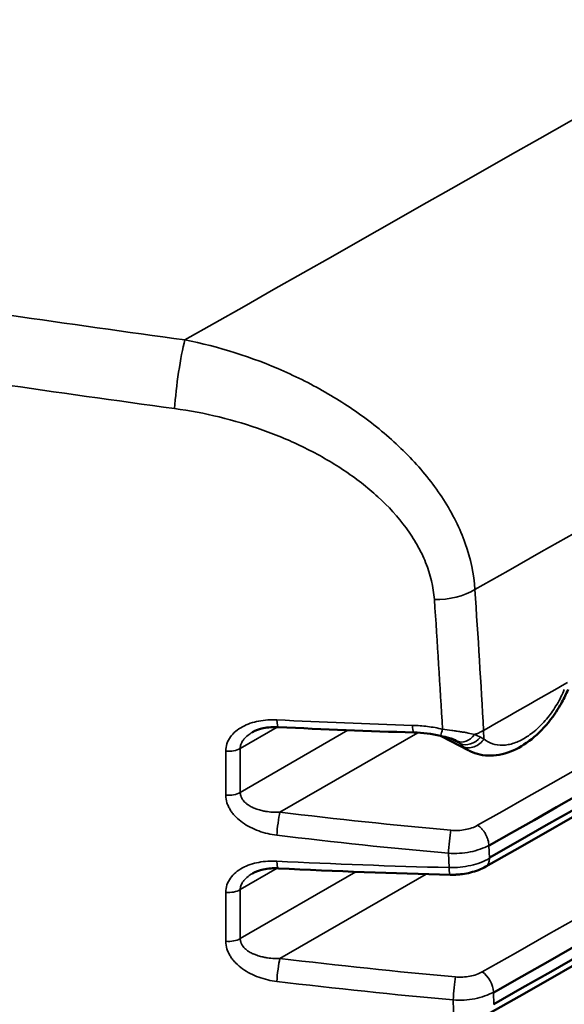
# Model space of a CAD drawing. Header units: millimetres. Extents: x 0 to 14369, y -869 to 2970.
# Tile 513 of 656: x 3616 to 3632, y 1414 to 1443. Entities that reach past the tile are written whole.
import ezdxf

# ---------------------------------------------------------------- set-up
doc = ezdxf.new("R2010")
doc.units = ezdxf.units.MM
doc.header["$LTSCALE"] = 10
doc.layers.add('Sichtbar (ISO)', color=7, linetype='Continuous', lineweight=50)
doc.layers.add('Sichtbar schmal (ISO)', color=7, linetype='Continuous', lineweight=35)

msp = doc.modelspace()

# ---------------------------------------------------------------- linework, layer by layer
at = {"layer": 'Sichtbar (ISO)'}
for p, q in [((3624.789, 1431.961), (3624.789, 1431.961)), ((3620.391, 1431.703), (3620.391, 1431.703)), ((3629.119, 1421.28), (3628.295, 1421.709))]:
    msp.add_line(p, q, dxfattribs=at)
for centre, major_axis, ratio, start_param, end_param in [((-11837.254, 10492.504), (-22051.353, 0), 0.57735, 2.348166, 2.351614), ((-11837.254, 10488.5), (22051.448, 0), 0.57735, 5.489762, 5.493207), ((-11837.254, 10488.16), (-22051.454, 0), 0.57735, 2.34817, 2.351616), ((-11837.254, 10492.857), (22051.342, 0), 0.57735, 5.489759, 5.492477), ((-11837.254, 10484.15), (22051.497, 0), 0.57735, 5.489764, 5.493208), ((-11837.254, 10483.814), (-22051.498, 0), 0.57735, 2.348172, 2.351616), ((-11837.254, 10479.802), (22051.488, 0), 0.57735, 5.489764, 5.493209), ((-11837.254, 10479.465), (-22051.485, 0), 0.57735, 2.348171, 2.351615), ((-11837.254, 10475.457), (22051.422, 0), 0.57735, 5.489762, 5.493208), ((-11837.254, 10475.114), (-22051.414, 0), 0.57735, 2.348169, 2.351613), ((-11837.254, 10471.114), (22051.299, 0), 0.57735, 5.489757, 5.493206), ((-11837.254, 10470.761), (-22051.287, 0), 0.57735, 2.348164, 2.351609), ((-11837.254, 10466.773), (22051.119, 0), 0.57735, 5.48975, 5.493202), ((-11837.254, 10466.404), (-22051.101, 0), 0.57735, 2.348157, 2.351604), ((3623.482, 1422.476), (-0.025, -0.499), 0.141526, 6.282452, 6.283185), ((-11837.254, 10462.435), (22050.881, 0), 0.57735, 5.489741, 5.493198), ((3628.575, 1418.089), (-0.012, -0.5), 0.102965, 6.283185, 6.283324)]:
    msp.add_ellipse(centre, major_axis=major_axis, ratio=ratio, start_param=start_param, end_param=end_param, dxfattribs=at)
for points, knots in [([(3755.304, 1489.847), (3731.733, 1476.238), (3708.109, 1462.658), (3666.194, 1438.664), (3647.923, 1428.24), (3629.622, 1417.833)], [0, 0, 0, 0, 10.000026, 10.000026, 17.703217, 17.703217, 17.703217, 17.703217]), ([(3755.375, 1485.466), (3731.805, 1471.858), (3708.181, 1458.277), (3666.285, 1434.295), (3648.034, 1423.882), (3629.752, 1413.486)], [0, 0, 0, 0, 10.000026, 10.000026, 17.694893, 17.694893, 17.694893, 17.694893]), ([(3755.406, 1481.106), (3731.836, 1467.498), (3708.212, 1453.917), (3666.324, 1429.94), (3648.082, 1419.532), (3629.809, 1409.141)], [0, 0, 0, 0, 10.000026, 10.000026, 17.691273, 17.691273, 17.691273, 17.691273]), ([(3755.397, 1476.767), (3731.827, 1463.159), (3708.203, 1449.578), (3666.312, 1425.6), (3648.068, 1415.19), (3629.792, 1404.798)], [0, 0, 0, 0, 10.000026, 10.000026, 17.692382, 17.692382, 17.692382, 17.692382]), ([(3755.348, 1472.449), (3731.777, 1458.841), (3708.153, 1445.26), (3666.249, 1421.274), (3647.99, 1410.857), (3629.7, 1400.456)], [0, 0, 0, 0, 10.000026, 10.000026, 17.698223, 17.698223, 17.698223, 17.698223]), ([(3755.258, 1468.152), (3731.687, 1454.543), (3708.063, 1440.963), (3666.134, 1416.962), (3647.85, 1406.531), (3629.534, 1396.117)], [0, 0, 0, 0, 10.000026, 10.000026, 17.708776, 17.708776, 17.708776, 17.708776]), ([(3755.127, 1463.876), (3731.556, 1450.267), (3707.932, 1436.687), (3665.966, 1412.665), (3647.646, 1402.214), (3629.294, 1391.779)], [0, 0, 0, 0, 10.000026, 10.000026, 17.724023, 17.724023, 17.724023, 17.724023]), ([(3632.063, 1423.094), (3632.01, 1422.965), (3631.949, 1422.838), (3631.866, 1422.685), (3631.849, 1422.655), (3631.781, 1422.537), (3631.726, 1422.45), (3631.51, 1422.136), (3631.326, 1421.924), (3630.938, 1421.572), (3630.73, 1421.427), (3630.3, 1421.216), (3630.071, 1421.149), (3629.632, 1421.117), (3629.413, 1421.149), (3629.189, 1421.244), (3629.159, 1421.258), (3629.13, 1421.274)], [0.0001588, 0.0001588, 0.0001588, 0.0001588, 0.0422436, 0.0422436, 0.0524891, 0.0524891, 0.0832734, 0.0832734, 0.1675672, 0.1675672, 0.2506128, 0.2506128, 0.334889, 0.334889, 0.4158675, 0.4158675, 0.4284258, 0.4284258, 0.4284258, 0.4284258]), ([(3623.456, 1421.976), (3623.302, 1421.984), (3623.147, 1421.972), (3622.887, 1421.916), (3622.775, 1421.875), (3622.685, 1421.824)], [0.00015848, 0.00015848, 0.00015848, 0.00015848, 0.0472431, 0.0472431, 0.08735747, 0.08735747, 0.08735747, 0.08735747]), ([(3628.721, 1421.585), (3628.701, 1421.595), (3628.675, 1421.606), (3628.613, 1421.628), (3628.577, 1421.639), (3628.497, 1421.662), (3628.452, 1421.673), (3628.362, 1421.694), (3628.315, 1421.705), (3628.269, 1421.715)], [0, 0, 0, 0, 0.01368569, 0.01368569, 0.02700871, 0.02700871, 0.04140171, 0.04140171, 0.05559075, 0.05559075, 0.05559075, 0.05559075]), ([(3623.456, 1417.78), (3623.302, 1417.787), (3623.147, 1417.776), (3622.887, 1417.719), (3622.775, 1417.679), (3622.685, 1417.627)], [0.00015849, 0.00015849, 0.00015849, 0.00015849, 0.0472431, 0.0472431, 0.08735747, 0.08735747, 0.08735747, 0.08735747]), ([(3629.622, 1417.833), (3629.484, 1417.755), (3629.328, 1417.695), (3629.085, 1417.635), (3629.004, 1417.619), (3628.863, 1417.601), (3628.804, 1417.595), (3628.737, 1417.592), (3628.73, 1417.591), (3628.716, 1417.591), (3628.711, 1417.59), (3628.688, 1417.59), (3628.671, 1417.589), (3628.624, 1417.588), (3628.594, 1417.588), (3628.564, 1417.589)], [0, 0, 0, 0, 0.0521897, 0.0521897, 0.0771052, 0.0771052, 0.0949407, 0.0949407, 0.0971985, 0.0971985, 0.0988919, 0.0988919, 0.1039727, 0.1039727, 0.113046, 0.113046, 0.113046, 0.113046])]:
    msp.add_open_spline(points, degree=3, knots=knots, dxfattribs=at)
for points in [[(3689.982, 1422.257), (3669.687, 1410.632), (3649.352, 1399.028), (3628.979, 1387.444)], [(3622.684, 1421.823), (3622.684, 1421.823), (3622.685, 1421.823), (3622.685, 1421.824)], [(3627.479, 1421.815), (3626.135, 1421.855), (3624.795, 1421.91), (3623.457, 1421.976)], [(3628.269, 1421.715), (3628.01, 1421.775), (3627.742, 1421.807), (3627.479, 1421.815)], [(3628.72, 1421.583), (3628.723, 1421.581), (3628.725, 1421.58), (3628.728, 1421.579)], [(3629.13, 1421.274), (3629.13, 1421.274), (3629.13, 1421.274), (3629.13, 1421.274)], [(3623.457, 1417.779), (3623.457, 1417.779), (3623.457, 1417.779), (3623.457, 1417.779)], [(3628.564, 1417.589), (3626.857, 1417.629), (3625.155, 1417.696), (3623.457, 1417.779)], [(3622.684, 1417.626), (3622.684, 1417.626), (3622.685, 1417.627), (3622.685, 1417.627)]]:
    msp.add_open_spline(points, degree=3, dxfattribs=at)
at = {"layer": 'Sichtbar schmal (ISO)'}
for p, q in [((3629.156, 1426.94), (3629.156, 1426.94)), ((3622.321, 1421.343), (3623.421, 1421.978)), ((3625.523, 1421.884), (3622.321, 1420.035)), ((3623.501, 1419.445), (3627.597, 1421.81)), ((3629.564, 1421.626), (3629.551, 1421.876)), ((3628.859, 1421.486), (3628.54, 1421.65)), ((3621.891, 1419.954), (3621.891, 1421.262)), ((3622.321, 1420.035), (3622.321, 1421.343)), ((3622.351, 1419.897), (3622.351, 1419.897)), ((3623.198, 1418.797), (3623.198, 1418.797)), ((3629.725, 1418.082), (3629.711, 1418.46)), ((3628.51, 1418.226), (3628.527, 1417.802)), ((3622.321, 1417.146), (3623.421, 1417.781)), ((3625.761, 1417.677), (3622.321, 1415.691)), ((3623.501, 1415.101), (3627.842, 1417.608)), ((3622.321, 1415.691), (3622.321, 1417.146)), ((3621.891, 1415.61), (3621.891, 1417.065)), ((3629.855, 1413.731), (3629.847, 1414.095)), ((3628.881, 1413.864), (3628.881, 1413.864))]:
    msp.add_line(p, q, dxfattribs=at)
for centre, major_axis, ratio, start_param, end_param in [((3620.614, 1432.294), (0.201, 1.486), 0.102974, 0.662117, 2.197271), ((3628.243, 1426.624), (1.496, 0.104), 0.571664, 4.570135, 5.450791), ((3246.13, 1433.269), (378.989, -74.609), 0.810953, 0.202117, 0.215356), ((3252.049, 1432.286), (372.055, -72.516), 0.811039, 0.202423, 0.214825), ((-11837.253, 10496.276), (-22051.218, 0), 0.57735, 2.348161, 2.34832), ((3623.482, 1422.476), (-0.025, -0.499), 0.141526, 5.328334, 6.282452), ((3629.021, 1421.988), (-0.272, -0.419), 0.698475, 0.084654, 1.460466), ((3629.14, 1421.889), (-0.365, -0.342), 0.751971, 0.275279, 1.745963), ((3621.968, 1421.547), (0.5, 0), 0.57735, 4.558271, 5.497787), ((3621.968, 1420.239), (-0.5, 0), 0.57735, 1.416679, 2.356194), ((3623.482, 1419.048), (0.059, 0.497), 0.09307, 0.655329, 2.194819), ((3628.559, 1418.513), (0.045, 0.498), 0.056392, 0.653214, 2.190793), ((3629.374, 1418.268), (0.247, -0.435), 0.572462, 0.000218, 0.813483), ((3628.575, 1418.089), (-0.012, -0.5), 0.102965, 5.327096, 6.283185), ((3621.968, 1417.35), (0.5, 0), 0.57735, 4.558271, 5.497787), ((3621.968, 1415.896), (-0.5, 0), 0.57735, 1.416679, 2.356194), ((3623.482, 1414.704), (0.059, 0.497), 0.09307, 0.655329, 2.194819), ((3628.698, 1414.157), (0.044, 0.498), 0.05515, 0.653161, 2.190676), ((3629.496, 1414.305), (-0.247, 0.435), 0.57297, 3.945725, 5.449631)]:
    msp.add_ellipse(centre, major_axis=major_axis, ratio=ratio, start_param=start_param, end_param=end_param, dxfattribs=at)
for points in [[(3629.294, 1426.061), (3671.422, 1449.97), (3713.382, 1473.989), (3755.174, 1498.118)], [(3629.515, 1414.702), (3671.556, 1438.567), (3713.432, 1462.541), (3755.14, 1486.621)], [(3629.578, 1410.352), (3671.61, 1434.213), (3713.476, 1458.181), (3755.174, 1482.255)], [(3629.567, 1406.009), (3671.6, 1429.871), (3713.468, 1453.84), (3755.168, 1477.915)], [(3629.482, 1401.673), (3671.528, 1425.542), (3713.408, 1449.518), (3755.121, 1473.601)], [(3629.377, 1419.058), (3660.363, 1436.647), (3691.259, 1454.295), (3722.063, 1472.001)], [(3629.324, 1397.344), (3671.394, 1421.226), (3713.298, 1445.216), (3755.034, 1469.313)], [(3620.678, 1433.48), (3639.428, 1444.116), (3658.144, 1454.774), (3676.827, 1465.454)], [(3629.092, 1393.021), (3671.197, 1416.924), (3713.136, 1440.934), (3754.907, 1465.05)], [(3628.785, 1388.706), (3670.937, 1412.635), (3712.922, 1436.671), (3754.739, 1460.814)], [(3615.464, 1434.214), (3617.201, 1433.964), (3618.938, 1433.715), (3620.678, 1433.48)], [(3620.372, 1431.44), (3618.619, 1431.677), (3616.876, 1431.926), (3615.138, 1432.176)], [(3623.41, 1422.19), (3624.749, 1422.124), (3626.092, 1422.068), (3627.439, 1422.028)], [(3628.728, 1421.579), (3628.744, 1421.571), (3628.759, 1421.562), (3628.774, 1421.553)], [(3628.859, 1421.486), (3628.835, 1421.51), (3628.807, 1421.533), (3628.774, 1421.553)], [(3629.282, 1421.753), (3629.349, 1421.732), (3629.407, 1421.707), (3629.457, 1421.679)], [(3629.457, 1421.679), (3629.492, 1421.658), (3629.528, 1421.641), (3629.564, 1421.626)], [(3628.948, 1421.399), (3628.918, 1421.425), (3628.888, 1421.454), (3628.859, 1421.486)], [(3629.13, 1421.274), (3629.065, 1421.308), (3629.004, 1421.349), (3628.948, 1421.399)], [(3623.501, 1419.445), (3625.188, 1419.245), (3626.88, 1419.063), (3628.577, 1418.91)], [(3628.577, 1418.91), (3628.649, 1418.904), (3628.796, 1418.9), (3629.011, 1418.924), (3629.209, 1418.976), (3629.325, 1419.028), (3629.377, 1419.058)], [(3628.51, 1418.226), (3626.803, 1418.379), (3625.104, 1418.562), (3623.41, 1418.762)], [(3623.41, 1417.993), (3625.109, 1417.909), (3626.814, 1417.842), (3628.527, 1417.802)], [(3623.501, 1415.101), (3625.235, 1414.895), (3626.972, 1414.709), (3628.717, 1414.554)], [(3628.717, 1414.554), (3628.789, 1414.548), (3628.936, 1414.544), (3629.15, 1414.568), (3629.347, 1414.62), (3629.462, 1414.672), (3629.515, 1414.702)], [(3628.65, 1413.87), (3626.896, 1414.026), (3625.15, 1414.212), (3623.41, 1414.418)], [(3628.65, 1413.87), (3628.651, 1413.824), (3628.653, 1413.731), (3628.657, 1413.593), (3628.657, 1413.501), (3628.658, 1413.455)]]:
    msp.add_open_spline(points, degree=3, dxfattribs=at)
for points, knots in [([(3620.678, 1433.48), (3621.688, 1433.281), (3622.667, 1432.972), (3623.62, 1432.549), (3624.096, 1432.338), (3624.566, 1432.096), (3625.013, 1431.831), (3625.461, 1431.565), (3625.888, 1431.275), (3626.295, 1430.956), (3626.701, 1430.636), (3627.087, 1430.287), (3627.435, 1429.917), (3627.784, 1429.546), (3628.094, 1429.154), (3628.362, 1428.736), (3628.496, 1428.527), (3628.619, 1428.311), (3628.727, 1428.094), (3628.835, 1427.876), (3628.928, 1427.656), (3629.008, 1427.432), (3629.166, 1426.985), (3629.266, 1426.521), (3629.294, 1426.061)], [0, 0, 0, 0, 0.25, 0.25, 0.25, 0.375, 0.375, 0.375, 0.5, 0.5, 0.5, 0.625, 0.625, 0.625, 0.75, 0.75, 0.75, 0.8125, 0.8125, 0.8125, 0.875, 0.875, 0.875, 1, 1, 1, 1]), ([(3628.09, 1425.763), (3628.064, 1426.135), (3627.929, 1426.694), (3627.59, 1427.392), (3627.148, 1428.072), (3626.447, 1428.836), (3625.407, 1429.639), (3624.258, 1430.294), (3622.579, 1431.002), (3621.269, 1431.318), (3620.372, 1431.44)], [0, 0, 0, 0, 0.125, 0.1875, 0.25, 0.375, 0.5, 0.625, 0.75, 1, 1, 1, 1]), ([(3629.564, 1421.626), (3629.716, 1421.494), (3629.954, 1421.413), (3630.284, 1421.45), (3630.454, 1421.495), (3630.628, 1421.565), (3630.803, 1421.661), (3630.975, 1421.779), (3631.144, 1421.919), (3631.308, 1422.08), (3631.462, 1422.257), (3631.606, 1422.45), (3631.782, 1422.726), (3631.89, 1422.943), (3631.952, 1423.094)], [0, 0, 0, 0, 0.25, 0.3125, 0.375, 0.4375, 0.5, 0.5625, 0.625, 0.6875, 0.75, 0.8125, 0.875, 1, 1, 1, 1]), ([(3690.085, 1422.466), (3688.915, 1421.796), (3687.745, 1421.126), (3682.338, 1418.03), (3678.1, 1415.605), (3669.27, 1410.557), (3664.679, 1407.934), (3660.081, 1405.31), (3660.077, 1405.308), (3660.067, 1405.302), (3660.061, 1405.299), (3660.045, 1405.289), (3660.034, 1405.284), (3660.004, 1405.266), (3659.984, 1405.255), (3659.925, 1405.221), (3659.886, 1405.199), (3659.769, 1405.132), (3659.691, 1405.088), (3654.395, 1402.066), (3649.175, 1399.089), (3639.945, 1393.832), (3635.936, 1391.55), (3630.978, 1388.73), (3630.031, 1388.191), (3629.083, 1387.654)], [-8.275835, -8.275835, -8.275835, -8.275835, -7.769944, -7.769944, -5.937874, -5.937874, -3.954895, -3.954895, -3.95308, -3.95308, -3.950539, -3.950539, -3.946137, -3.946137, -3.9378, -3.9378, -3.921261, -3.921261, -3.888341, -3.888341, -1.688204, -1.688204, 0, 0, 0.398889, 0.398889, 0.398889, 0.398889]), ([(3621.891, 1421.262), (3621.891, 1421.337), (3621.916, 1421.485), (3622.02, 1421.687), (3622.18, 1421.857), (3622.384, 1421.993), (3622.617, 1422.094), (3622.955, 1422.182), (3623.228, 1422.199), (3623.41, 1422.19)], [0, 0, 0, 0, 0.125, 0.25, 0.375, 0.5, 0.625, 0.75, 1, 1, 1, 1]), ([(3622.321, 1421.343), (3622.321, 1421.36), (3622.323, 1421.377), (3622.326, 1421.395), (3622.327, 1421.401), (3622.328, 1421.407), (3622.329, 1421.414), (3622.33, 1421.419), (3622.331, 1421.425), (3622.333, 1421.431), (3622.337, 1421.448), (3622.343, 1421.465), (3622.35, 1421.482), (3622.358, 1421.504), (3622.369, 1421.526), (3622.382, 1421.548), (3622.395, 1421.57), (3622.411, 1421.592), (3622.429, 1421.614), (3622.464, 1421.658), (3622.507, 1421.699), (3622.556, 1421.737), (3622.574, 1421.752), (3622.594, 1421.766), (3622.614, 1421.779), (3622.636, 1421.794), (3622.66, 1421.809), (3622.684, 1421.823)], [0, 0, 0, 0, 0.05, 0.05, 0.05, 0.06875, 0.06875, 0.06875, 0.0851563, 0.0851563, 0.0851563, 0.1352686, 0.1352686, 0.1352686, 0.2, 0.2, 0.2, 0.2671148, 0.2671148, 0.2671148, 0.4, 0.4, 0.4, 0.45, 0.45, 0.45, 0.5063882, 0.5063882, 0.5063882, 0.5063882]), ([(3627.439, 1422.028), (3627.589, 1422.023), (3627.739, 1422.012), (3627.888, 1421.994), (3628.036, 1421.975), (3628.185, 1421.949), (3628.332, 1421.915)], [0, 0, 0, 0, 0.5, 0.5, 0.5, 1, 1, 1, 1]), ([(3627.478, 1421.816), (3627.475, 1421.815), (3627.472, 1421.818), (3627.468, 1421.824), (3627.454, 1421.849), (3627.443, 1421.933), (3627.439, 1422.028)], [0.3828543, 0.3828543, 0.3828543, 0.3828543, 0.5, 0.5, 0.5, 1, 1, 1, 1]), ([(3628.269, 1421.715), (3628.269, 1421.715), (3628.269, 1421.715), (3628.269, 1421.715), (3628.272, 1421.715), (3628.276, 1421.724), (3628.281, 1421.74), (3628.287, 1421.756), (3628.295, 1421.782), (3628.304, 1421.813), (3628.313, 1421.843), (3628.322, 1421.878), (3628.332, 1421.915)], [0.2430827, 0.2430827, 0.2430827, 0.2430827, 0.2512402, 0.2512402, 0.2512402, 0.5, 0.5, 0.5, 0.7569037, 0.7569037, 0.7569037, 1, 1, 1, 1]), ([(3628.332, 1421.915), (3628.427, 1421.9), (3628.566, 1421.88), (3628.741, 1421.857), (3628.867, 1421.839), (3628.985, 1421.821), (3629.131, 1421.794), (3629.226, 1421.771), (3629.282, 1421.753)], [0, 0, 0, 0, 0.25, 0.375, 0.5, 0.625, 0.75, 1, 1, 1, 1]), ([(3629.282, 1421.753), (3629.314, 1421.765), (3629.346, 1421.777), (3629.377, 1421.79), (3629.408, 1421.803), (3629.438, 1421.817), (3629.467, 1421.831), (3629.496, 1421.846), (3629.524, 1421.861), (3629.551, 1421.876)], [0, 0, 0, 0, 0.3333333, 0.3333333, 0.3333333, 0.6666667, 0.6666667, 0.6666667, 0.9999953, 0.9999953, 0.9999953, 0.9999953]), ([(3628.948, 1421.399), (3628.989, 1421.377), (3629.04, 1421.363), (3629.096, 1421.361), (3629.152, 1421.358), (3629.214, 1421.368), (3629.273, 1421.39), (3629.332, 1421.412), (3629.39, 1421.446), (3629.441, 1421.488), (3629.49, 1421.529), (3629.532, 1421.578), (3629.564, 1421.626)], [0, 0, 0, 0, 0.248669, 0.248669, 0.248669, 0.5, 0.5, 0.5, 0.751169, 0.751169, 0.751169, 1, 1, 1, 1]), ([(3623.41, 1418.762), (3623.228, 1418.784), (3622.864, 1418.868), (3622.453, 1419.077), (3622.216, 1419.277), (3622.101, 1419.405), (3622.027, 1419.508), (3621.968, 1419.616), (3621.91, 1419.763), (3621.891, 1419.877), (3621.891, 1419.954)], [0, 0, 0, 0, 0.25, 0.5, 0.625, 0.6875, 0.75, 0.8125, 0.875, 1, 1, 1, 1]), ([(3623.501, 1419.445), (3623.468, 1419.444), (3623.437, 1419.443), (3623.405, 1419.444), (3623.393, 1419.444), (3623.382, 1419.444), (3623.37, 1419.444), (3623.36, 1419.445), (3623.349, 1419.445), (3623.339, 1419.445), (3623.268, 1419.448), (3623.2, 1419.455), (3623.134, 1419.464), (3623.117, 1419.467), (3623.1, 1419.469), (3623.083, 1419.472), (3623.044, 1419.479), (3623.005, 1419.486), (3622.968, 1419.495), (3622.914, 1419.508), (3622.863, 1419.522), (3622.815, 1419.539), (3622.778, 1419.551), (3622.742, 1419.565), (3622.708, 1419.58), (3622.698, 1419.585), (3622.688, 1419.59), (3622.678, 1419.594), (3622.656, 1419.605), (3622.636, 1419.615), (3622.616, 1419.627), (3622.596, 1419.638), (3622.576, 1419.65), (3622.558, 1419.663), (3622.532, 1419.68), (3622.508, 1419.699), (3622.486, 1419.718), (3622.465, 1419.736), (3622.446, 1419.755), (3622.429, 1419.774), (3622.412, 1419.794), (3622.396, 1419.815), (3622.383, 1419.836), (3622.373, 1419.852), (3622.364, 1419.868), (3622.356, 1419.884), (3622.354, 1419.889), (3622.352, 1419.894), (3622.35, 1419.899), (3622.347, 1419.906), (3622.344, 1419.914), (3622.341, 1419.921), (3622.34, 1419.926), (3622.338, 1419.931), (3622.337, 1419.935), (3622.327, 1419.968), (3622.322, 1420.002), (3622.321, 1420.035)], [0, 0, 0, 0, 0.05, 0.05, 0.05, 0.06875, 0.06875, 0.06875, 0.085156, 0.085156, 0.085156, 0.2, 0.2, 0.2, 0.229539, 0.229539, 0.229539, 0.3, 0.3, 0.3, 0.4, 0.4, 0.4, 0.476785, 0.476785, 0.476785, 0.5, 0.5, 0.5, 0.55, 0.55, 0.55, 0.6, 0.6, 0.6, 0.669494, 0.669494, 0.669494, 0.734027, 0.734027, 0.734027, 0.8, 0.8, 0.8, 0.85, 0.85, 0.85, 0.865, 0.865, 0.865, 0.8875, 0.8875, 0.8875, 0.901563, 0.901563, 0.901563, 1, 1, 1, 1]), ([(3629.711, 1418.456), (3629.71, 1418.489), (3629.707, 1418.514), (3629.703, 1418.54), (3629.698, 1418.567), (3629.692, 1418.595), (3629.684, 1418.624), (3629.676, 1418.652), (3629.665, 1418.682), (3629.653, 1418.711), (3629.641, 1418.74), (3629.626, 1418.77), (3629.61, 1418.798), (3629.594, 1418.827), (3629.577, 1418.854), (3629.558, 1418.88), (3629.54, 1418.906), (3629.52, 1418.93), (3629.5, 1418.953), (3629.479, 1418.975), (3629.459, 1418.995), (3629.438, 1419.012), (3629.418, 1419.03), (3629.397, 1419.045), (3629.377, 1419.058)], [0, 0, 0, 0, 0.124994, 0.124994, 0.124994, 0.249994, 0.249994, 0.249994, 0.374995, 0.374995, 0.374995, 0.499996, 0.499996, 0.499996, 0.624997, 0.624997, 0.624997, 0.749998, 0.749998, 0.749998, 0.874999, 0.874999, 0.874999, 1, 1, 1, 1]), ([(3629.711, 1418.456), (3629.631, 1418.421), (3629.543, 1418.381), (3629.45, 1418.348), (3629.356, 1418.315), (3629.258, 1418.288), (3629.155, 1418.267), (3629.052, 1418.247), (3628.945, 1418.233), (3628.837, 1418.226), (3628.728, 1418.219), (3628.618, 1418.219), (3628.51, 1418.226)], [0.0000059, 0.0000059, 0.0000059, 0.0000059, 0.25, 0.25, 0.25, 0.5, 0.5, 0.5, 0.75, 0.75, 0.75, 1, 1, 1, 1]), ([(3628.527, 1417.802), (3628.637, 1417.799), (3628.747, 1417.804), (3628.855, 1417.815), (3628.963, 1417.826), (3629.07, 1417.843), (3629.172, 1417.866), (3629.275, 1417.889), (3629.374, 1417.918), (3629.467, 1417.953), (3629.56, 1417.988), (3629.647, 1418.028), (3629.725, 1418.086)], [0, 0, 0, 0, 0.25, 0.25, 0.25, 0.5, 0.5, 0.5, 0.75, 0.75, 0.75, 1, 1, 1, 1]), ([(3621.891, 1417.065), (3621.891, 1417.14), (3621.916, 1417.289), (3622.02, 1417.49), (3622.18, 1417.66), (3622.384, 1417.797), (3622.617, 1417.897), (3622.955, 1417.985), (3623.228, 1418.002), (3623.41, 1417.993)], [0, 0, 0, 0, 0.125, 0.25, 0.375, 0.5, 0.625, 0.75, 1, 1, 1, 1]), ([(3623.41, 1417.993), (3623.413, 1417.946), (3623.417, 1417.9), (3623.423, 1417.864), (3623.428, 1417.828), (3623.436, 1417.801), (3623.445, 1417.789), (3623.449, 1417.783), (3623.453, 1417.78), (3623.457, 1417.779)], [0, 0, 0, 0, 0.2490688, 0.2490688, 0.2490688, 0.5, 0.5, 0.5, 0.6154469, 0.6154469, 0.6154469, 0.6154469]), ([(3622.321, 1417.146), (3622.321, 1417.163), (3622.323, 1417.181), (3622.326, 1417.198), (3622.327, 1417.204), (3622.328, 1417.211), (3622.329, 1417.217), (3622.33, 1417.223), (3622.331, 1417.228), (3622.333, 1417.234), (3622.337, 1417.251), (3622.343, 1417.268), (3622.35, 1417.285), (3622.358, 1417.307), (3622.369, 1417.329), (3622.382, 1417.351), (3622.395, 1417.373), (3622.411, 1417.396), (3622.429, 1417.418), (3622.464, 1417.461), (3622.507, 1417.502), (3622.556, 1417.541), (3622.574, 1417.555), (3622.594, 1417.569), (3622.614, 1417.582), (3622.636, 1417.597), (3622.66, 1417.612), (3622.684, 1417.626)], [0, 0, 0, 0, 0.05, 0.05, 0.05, 0.06875, 0.06875, 0.06875, 0.0851563, 0.0851563, 0.0851563, 0.1352686, 0.1352686, 0.1352686, 0.2, 0.2, 0.2, 0.2671148, 0.2671148, 0.2671148, 0.4, 0.4, 0.4, 0.45, 0.45, 0.45, 0.5063882, 0.5063882, 0.5063882, 0.5063882]), ([(3623.501, 1415.101), (3623.468, 1415.1), (3623.437, 1415.099), (3623.405, 1415.1), (3623.393, 1415.1), (3623.382, 1415.1), (3623.37, 1415.1), (3623.36, 1415.101), (3623.349, 1415.101), (3623.339, 1415.102), (3623.268, 1415.104), (3623.2, 1415.111), (3623.134, 1415.12), (3623.117, 1415.123), (3623.1, 1415.125), (3623.083, 1415.128), (3623.044, 1415.135), (3623.005, 1415.143), (3622.968, 1415.151), (3622.914, 1415.164), (3622.863, 1415.178), (3622.815, 1415.195), (3622.778, 1415.208), (3622.742, 1415.221), (3622.708, 1415.237), (3622.698, 1415.241), (3622.688, 1415.246), (3622.678, 1415.251), (3622.656, 1415.261), (3622.636, 1415.272), (3622.616, 1415.283), (3622.596, 1415.294), (3622.576, 1415.306), (3622.558, 1415.319), (3622.532, 1415.336), (3622.508, 1415.355), (3622.486, 1415.374), (3622.465, 1415.392), (3622.446, 1415.411), (3622.429, 1415.431), (3622.412, 1415.451), (3622.396, 1415.471), (3622.383, 1415.492), (3622.373, 1415.508), (3622.364, 1415.524), (3622.356, 1415.54), (3622.354, 1415.545), (3622.352, 1415.55), (3622.35, 1415.555), (3622.347, 1415.563), (3622.344, 1415.57), (3622.341, 1415.577), (3622.34, 1415.582), (3622.338, 1415.587), (3622.337, 1415.592), (3622.327, 1415.624), (3622.322, 1415.658), (3622.321, 1415.691)], [0, 0, 0, 0, 0.05, 0.05, 0.05, 0.06875, 0.06875, 0.06875, 0.085156, 0.085156, 0.085156, 0.2, 0.2, 0.2, 0.229539, 0.229539, 0.229539, 0.3, 0.3, 0.3, 0.4, 0.4, 0.4, 0.476785, 0.476785, 0.476785, 0.5, 0.5, 0.5, 0.55, 0.55, 0.55, 0.6, 0.6, 0.6, 0.669494, 0.669494, 0.669494, 0.734027, 0.734027, 0.734027, 0.8, 0.8, 0.8, 0.85, 0.85, 0.85, 0.865, 0.865, 0.865, 0.8875, 0.8875, 0.8875, 0.901563, 0.901563, 0.901563, 1, 1, 1, 1]), ([(3623.41, 1414.418), (3623.228, 1414.44), (3622.864, 1414.524), (3622.453, 1414.733), (3622.216, 1414.933), (3622.101, 1415.061), (3622.027, 1415.164), (3621.968, 1415.272), (3621.91, 1415.419), (3621.891, 1415.533), (3621.891, 1415.61)], [0, 0, 0, 0, 0.25, 0.5, 0.625, 0.6875, 0.75, 0.8125, 0.875, 1, 1, 1, 1]), ([(3629.847, 1414.09), (3629.768, 1414.06), (3629.595, 1413.981), (3629.299, 1413.9), (3628.978, 1413.86), (3628.758, 1413.862), (3628.65, 1413.87)], [0.0000096, 0.0000096, 0.0000096, 0.0000096, 0.25, 0.5, 0.75, 1, 1, 1, 1])]:
    msp.add_open_spline(points, degree=3, knots=knots, dxfattribs=at)

doc.saveas('drawing.dxf')
